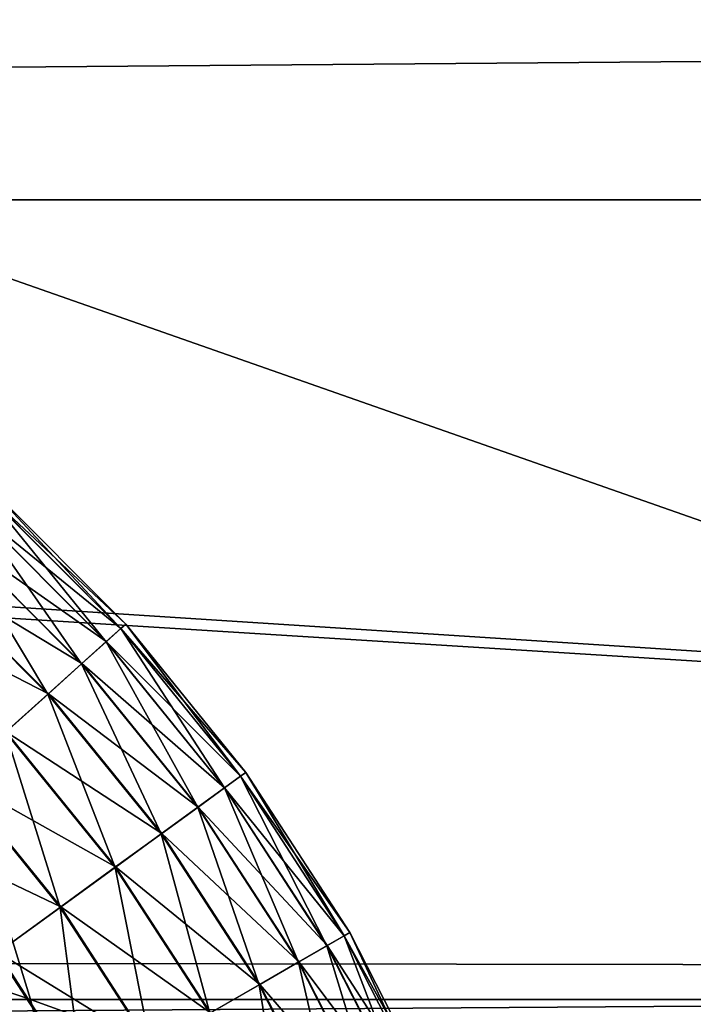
# Model space of a CAD drawing. Header units: metres. Extents: x -24 to 236, y -24 to 24.
# Tile 304 of 316: x 216.219 to 216.588, y 2.711 to 3.251. Entities that reach past the tile are written whole.
import ezdxf

# ---------------------------------------------------------------- set-up
doc = ezdxf.new("R2010")
doc.units = ezdxf.units.M
doc.layers.add('solid_10392024', color=7, linetype='CONTINUOUS')

msp = doc.modelspace()

# ---------------------------------------------------------------- linework, layer by layer
at = {"layer": 'solid_10392024'}
for points in [[(219.492065, 3.251203, 259.385284), (212.14209, 3.191444, 288.769714), (212.306595, 3.607058, 288.810944)], [(217.204834, 3.151773, 323.708282), (217.049133, 3.581991, 323.6315), (215.935654, 3.581986, 325.836212)], [(216.090012, 3.15177, 325.91568), (217.204834, 3.151773, 323.708282), (215.935654, 3.581986, 325.836212)], [(219.492065, 3.251203, 259.385284), (219.313278, 2.728342, 259.340698), (212.14209, 3.191444, 288.769714)], [(219.313278, 2.728342, 259.340698), (212.136932, 3.177371, 288.768402), (212.14209, 3.191444, 288.769714)], [(219.313278, 2.728342, 259.340698), (211.988953, 2.739241, 288.731323), (212.136932, 3.177371, 288.768402)], [(216.224442, 2.713179, 325.984894), (216.090012, 3.15177, 325.91568), (214.941391, 3.151773, 328.095154)], [(215.074615, 2.713182, 328.166687), (216.224442, 2.713179, 325.984894), (214.941391, 3.151773, 328.095154)], [(217.340454, 2.713182, 323.775146), (217.204834, 3.151773, 323.708282), (216.090012, 3.15177, 325.91568)], [(216.224442, 2.713179, 325.984894), (217.340454, 2.713182, 323.775146), (216.090012, 3.15177, 325.91568)], [(216.274033, 2.916691, 44.510269), (216.202728, 2.993145, 44.450001), (216.200287, 2.990436, 44.510269)], [(216.200348, 2.990495, 33.390392), (216.202728, 2.993145, 33.450001), (216.276749, 2.919131, 33.450001)], [(216.276749, 2.919131, 44.450001), (216.276749, 2.919131, 33.450001), (216.202728, 2.993145, 33.450001)], [(216.202728, 2.993145, 44.450001), (216.276749, 2.919131, 44.450001), (216.202728, 2.993145, 33.450001)], [(216.274033, 2.916691, 44.510269), (216.276749, 2.919131, 44.450001), (216.202728, 2.993145, 44.450001)], [(216.200287, 2.990436, 44.510269), (216.193008, 2.982337, 44.569717), (216.265945, 2.909399, 44.569717)], [(216.200348, 2.990495, 33.390392), (216.274094, 2.916744, 33.390392), (216.1931, 2.982455, 33.330929)], [(216.274033, 2.916691, 44.510269), (216.200287, 2.990436, 44.510269), (216.265945, 2.909399, 44.569717)], [(216.200348, 2.990495, 33.390392), (216.276749, 2.919131, 33.450001), (216.274094, 2.916744, 33.390392)], [(216.193008, 2.982337, 44.569717), (216.180969, 2.968967, 44.627415), (216.252563, 2.897361, 44.627415)], [(216.1931, 2.982455, 33.330929), (216.266052, 2.909505, 33.330929), (216.181122, 2.969142, 33.273205)], [(216.265945, 2.909399, 44.569717), (216.193008, 2.982337, 44.569717), (216.252563, 2.897361, 44.627415)], [(216.274094, 2.916744, 33.390392), (216.266052, 2.909505, 33.330929), (216.1931, 2.982455, 33.330929)], [(216.180969, 2.968967, 44.627415), (216.164352, 2.950521, 44.682522), (216.234116, 2.880752, 44.682522)], [(216.181122, 2.969142, 33.273205), (216.252747, 2.897518, 33.273205), (216.164566, 2.95075, 33.218067)], [(216.252563, 2.897361, 44.627415), (216.180969, 2.968967, 44.627415), (216.234116, 2.880752, 44.682522)], [(216.266052, 2.909505, 33.330929), (216.252747, 2.897518, 33.273205), (216.181122, 2.969142, 33.273205)], [(216.164566, 2.95075, 33.218067), (216.23436, 2.880958, 33.218067), (216.143677, 2.927549, 33.166317)], [(216.234116, 2.880752, 44.682522), (216.164352, 2.950521, 44.682522), (216.210876, 2.859815, 44.73423)], [(216.252747, 2.897518, 33.273205), (216.23436, 2.880958, 33.218067), (216.164566, 2.95075, 33.218067)], [(216.23436, 2.880958, 33.218067), (216.211151, 2.860068, 33.166317), (216.143677, 2.927549, 33.166317)], [(216.274033, 2.916691, 44.510269), (216.265945, 2.909399, 44.569717), (216.330856, 2.829237, 44.569717)], [(216.274094, 2.916744, 33.390392), (216.339737, 2.835689, 33.390392), (216.266052, 2.909505, 33.330929)], [(216.339676, 2.835642, 44.510269), (216.276749, 2.919131, 44.450001), (216.274033, 2.916691, 44.510269)], [(216.339676, 2.835642, 44.510269), (216.274033, 2.916691, 44.510269), (216.330856, 2.829237, 44.569717)], [(216.274094, 2.916744, 33.390392), (216.276749, 2.919131, 33.450001), (216.342621, 2.837785, 33.450001)], [(216.274094, 2.916744, 33.390392), (216.342621, 2.837785, 33.450001), (216.339737, 2.835689, 33.390392)], [(216.342621, 2.837785, 44.450001), (216.342621, 2.837785, 33.450001), (216.276749, 2.919131, 33.450001)], [(216.276749, 2.919131, 44.450001), (216.342621, 2.837785, 44.450001), (216.276749, 2.919131, 33.450001)], [(216.339676, 2.835642, 44.510269), (216.342621, 2.837785, 44.450001), (216.276749, 2.919131, 44.450001)], [(216.265945, 2.909399, 44.569717), (216.252563, 2.897361, 44.627415), (216.316299, 2.818662, 44.627415)], [(216.266052, 2.909505, 33.330929), (216.330978, 2.82933, 33.330929), (216.252747, 2.897518, 33.273205)], [(216.330856, 2.829237, 44.569717), (216.265945, 2.909399, 44.569717), (216.316299, 2.818662, 44.627415)], [(216.339737, 2.835689, 33.390392), (216.330978, 2.82933, 33.330929), (216.266052, 2.909505, 33.330929)], [(216.252563, 2.897361, 44.627415), (216.234116, 2.880752, 44.682522), (216.296219, 2.804072, 44.682522)], [(216.252747, 2.897518, 33.273205), (216.316483, 2.8188, 33.273205), (216.23436, 2.880958, 33.218067)], [(216.316299, 2.818662, 44.627415), (216.252563, 2.897361, 44.627415), (216.296219, 2.804072, 44.682522)], [(216.330978, 2.82933, 33.330929), (216.316483, 2.8188, 33.273205), (216.252747, 2.897518, 33.273205)], [(216.234116, 2.880752, 44.682522), (216.210876, 2.859815, 44.73423), (216.270905, 2.785681, 44.73423)], [(216.23436, 2.880958, 33.218067), (216.296463, 2.804254, 33.218067), (216.211151, 2.860068, 33.166317)], [(216.296219, 2.804072, 44.682522), (216.234116, 2.880752, 44.682522), (216.270905, 2.785681, 44.73423)], [(216.316483, 2.8188, 33.273205), (216.296463, 2.804254, 33.218067), (216.23436, 2.880958, 33.218067)], [(216.210876, 2.859815, 44.73423), (216.183151, 2.834857, 44.781788), (216.240723, 2.763757, 44.781788)], [(216.211151, 2.860068, 33.166317), (216.27121, 2.785903, 33.166317), (216.183472, 2.835152, 33.11871)], [(216.270905, 2.785681, 44.73423), (216.210876, 2.859815, 44.73423), (216.240723, 2.763757, 44.781788)], [(216.296463, 2.804254, 33.218067), (216.27121, 2.785903, 33.166317), (216.211151, 2.860068, 33.166317)], [(216.183472, 2.835152, 33.11871), (216.241089, 2.764016, 33.11871), (216.151733, 2.806574, 33.075947)], [(216.27121, 2.785903, 33.166317), (216.241089, 2.764016, 33.11871), (216.183472, 2.835152, 33.11871)], [(216.339676, 2.835642, 44.510269), (216.330856, 2.829237, 44.569717), (216.387039, 2.742728, 44.569717)], [(216.339737, 2.835689, 33.390392), (216.396545, 2.748217, 33.390392), (216.330978, 2.82933, 33.330929)], [(216.396469, 2.748177, 44.510269), (216.342621, 2.837785, 44.450001), (216.339676, 2.835642, 44.510269)], [(216.396469, 2.748177, 44.510269), (216.339676, 2.835642, 44.510269), (216.387039, 2.742728, 44.569717)], [(216.339737, 2.835689, 33.390392), (216.342621, 2.837785, 33.450001), (216.399628, 2.75, 33.450001)], [(216.339737, 2.835689, 33.390392), (216.399628, 2.75, 33.450001), (216.396545, 2.748217, 33.390392)], [(216.399628, 2.75, 44.450001), (216.399628, 2.75, 33.450001), (216.342621, 2.837785, 33.450001)], [(216.342621, 2.837785, 44.450001), (216.399628, 2.75, 44.450001), (216.342621, 2.837785, 33.450001)], [(216.396469, 2.748177, 44.510269), (216.399628, 2.75, 44.450001), (216.342621, 2.837785, 44.450001)], [(216.240723, 2.763757, 44.781788), (216.183151, 2.834857, 44.781788), (216.206131, 2.73862, 44.824497)], [(216.330856, 2.829237, 44.569717), (216.316299, 2.818662, 44.627415), (216.371445, 2.733733, 44.627415)], [(216.330978, 2.82933, 33.330929), (216.387177, 2.742808, 33.330929), (216.316483, 2.8188, 33.273205)], [(216.387039, 2.742728, 44.569717), (216.330856, 2.829237, 44.569717), (216.371445, 2.733733, 44.627415)], [(216.396545, 2.748217, 33.390392), (216.387177, 2.742808, 33.330929), (216.330978, 2.82933, 33.330929)], [(216.316299, 2.818662, 44.627415), (216.296219, 2.804072, 44.682522), (216.34996, 2.721322, 44.682522)], [(216.316483, 2.8188, 33.273205), (216.371658, 2.73385, 33.273205), (216.296463, 2.804254, 33.218067)], [(216.371445, 2.733733, 44.627415), (216.316299, 2.818662, 44.627415), (216.34996, 2.721322, 44.682522)], [(216.387177, 2.742808, 33.330929), (216.371658, 2.73385, 33.273205), (216.316483, 2.8188, 33.273205)], [(216.241089, 2.764016, 33.11871), (216.206528, 2.738912, 33.075947), (216.151733, 2.806574, 33.075947)], [(216.296219, 2.804072, 44.682522), (216.270905, 2.785681, 44.73423), (216.322861, 2.705677, 44.73423)], [(216.296463, 2.804254, 33.218067), (216.35022, 2.721476, 33.218067), (216.27121, 2.785903, 33.166317)], [(216.34996, 2.721322, 44.682522), (216.296219, 2.804072, 44.682522), (216.322861, 2.705677, 44.73423)], [(216.371658, 2.73385, 33.273205), (216.35022, 2.721476, 33.218067), (216.296463, 2.804254, 33.218067)], [(216.270905, 2.785681, 44.73423), (216.240723, 2.763757, 44.781788), (216.290558, 2.687027, 44.781788)], [(216.27121, 2.785903, 33.166317), (216.323181, 2.705866, 33.166317), (216.241089, 2.764016, 33.11871)], [(216.322861, 2.705677, 44.73423), (216.270905, 2.785681, 44.73423), (216.290558, 2.687027, 44.781788)], [(216.35022, 2.721476, 33.218067), (216.323181, 2.705866, 33.166317), (216.27121, 2.785903, 33.166317)], [(216.240723, 2.763757, 44.781788), (216.206131, 2.73862, 44.824497), (216.253525, 2.665645, 44.824497)], [(216.241089, 2.764016, 33.11871), (216.290939, 2.687248, 33.11871), (216.206528, 2.738912, 33.075947)], [(216.290558, 2.687027, 44.781788), (216.240723, 2.763757, 44.781788), (216.253525, 2.665645, 44.824497)], [(216.323181, 2.705866, 33.166317), (216.290939, 2.687248, 33.11871), (216.241089, 2.764016, 33.11871)], [(216.443817, 2.655254, 44.510269), (216.399628, 2.75, 44.450001), (216.396469, 2.748177, 44.510269)], [(216.396545, 2.748217, 33.390392), (216.399628, 2.75, 33.450001), (216.447144, 2.656737, 33.450001)], [(216.447144, 2.656737, 44.450001), (216.447144, 2.656737, 33.450001), (216.399628, 2.75, 33.450001)], [(216.399628, 2.75, 44.450001), (216.447144, 2.656737, 44.450001), (216.399628, 2.75, 33.450001)], [(216.443817, 2.655254, 44.510269), (216.447144, 2.656737, 44.450001), (216.399628, 2.75, 44.450001)], [(216.396469, 2.748177, 44.510269), (216.387039, 2.742728, 44.569717), (216.433868, 2.650821, 44.569717)], [(216.396545, 2.748217, 33.390392), (216.443893, 2.655286, 33.390392), (216.387177, 2.742808, 33.330929)], [(216.443817, 2.655254, 44.510269), (216.396469, 2.748177, 44.510269), (216.433868, 2.650821, 44.569717)], [(216.396545, 2.748217, 33.390392), (216.447144, 2.656737, 33.450001), (216.443893, 2.655286, 33.390392)], [(219.313278, 2.728342, 259.340698), (211.970062, 2.677528, 288.726593), (211.988953, 2.739241, 288.731323)], [(216.206528, 2.738912, 33.075947), (216.253952, 2.665894, 33.075947), (216.16806, 2.710959, 33.038647)], [(216.253525, 2.665645, 44.824497), (216.206131, 2.73862, 44.824497), (216.212296, 2.641842, 44.861732)], [(216.290939, 2.687248, 33.11871), (216.253952, 2.665894, 33.075947), (216.206528, 2.738912, 33.075947)], [(216.387039, 2.742728, 44.569717), (216.371445, 2.733733, 44.627415), (216.417419, 2.643504, 44.627415)], [(216.387177, 2.742808, 33.330929), (216.434006, 2.650886, 33.330929), (216.371658, 2.73385, 33.273205)], [(216.433868, 2.650821, 44.569717), (216.387039, 2.742728, 44.569717), (216.417419, 2.643504, 44.627415)], [(216.443893, 2.655286, 33.390392), (216.434006, 2.650886, 33.330929), (216.387177, 2.742808, 33.330929)], [(216.371445, 2.733733, 44.627415), (216.34996, 2.721322, 44.682522), (216.394745, 2.633408, 44.682522)], [(216.371658, 2.73385, 33.273205), (216.417648, 2.643599, 33.273205), (216.35022, 2.721476, 33.218067)], [(216.417419, 2.643504, 44.627415), (216.371445, 2.733733, 44.627415), (216.394745, 2.633408, 44.682522)], [(216.434006, 2.650886, 33.330929), (216.417648, 2.643599, 33.273205), (216.371658, 2.73385, 33.273205)], [(219.313278, 2.728342, 259.340698), (219.166107, 2.195221, 259.304016), (211.970062, 2.677528, 288.726593)], [(216.34996, 2.721322, 44.682522), (216.322861, 2.705677, 44.73423), (216.366165, 2.620681, 44.73423)], [(216.35022, 2.721476, 33.218067), (216.395035, 2.633533, 33.218067), (216.323181, 2.705866, 33.166317)], [(216.394745, 2.633408, 44.682522), (216.34996, 2.721322, 44.682522), (216.366165, 2.620681, 44.73423)], [(216.417648, 2.643599, 33.273205), (216.395035, 2.633533, 33.218067), (216.35022, 2.721476, 33.218067)], [(216.338608, 2.267378, 326.043671), (216.224442, 2.713179, 325.984894), (215.074615, 2.713182, 328.166687)], [(215.187729, 2.267381, 328.227478), (216.338608, 2.267378, 326.043671), (215.074615, 2.713182, 328.166687)], [(216.253952, 2.665894, 33.075947), (216.212769, 2.642116, 33.038647), (216.16806, 2.710959, 33.038647)], [(217.455612, 2.267381, 323.83197), (217.340454, 2.713182, 323.775146), (216.224442, 2.713179, 325.984894)], [(216.338608, 2.267378, 326.043671), (217.455612, 2.267381, 323.83197), (216.224442, 2.713179, 325.984894)]]:
    msp.add_3dface(points, dxfattribs=at)

doc.saveas('drawing.dxf')
